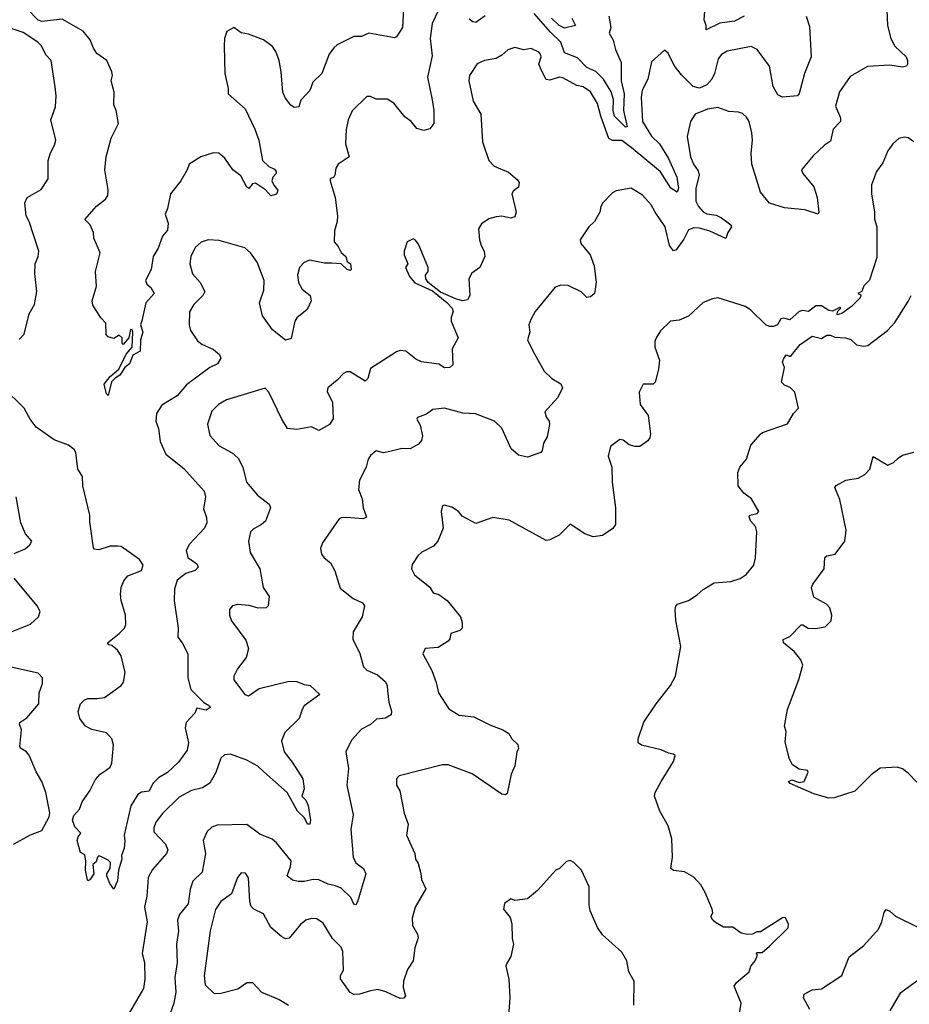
# Model space of a CAD drawing. Extents: x 2199565 to 2323334, y 894172 to 1018966.
# Tile 275 of 440: x 2246296 to 2251111, y 990720 to 996046. Entities that reach past the tile are written whole.
import ezdxf

# ---------------------------------------------------------------- set-up
doc = ezdxf.new("R2010")
doc.units = 0

msp = doc.modelspace()

# ---------------------------------------------------------------- linework, layer by layer
at = {"layer": '0CON10XD'}
for points in [[(2248375.4, 996135), (2248368.5, 996005), (2248335, 995952.9), (2248325, 995948.9), (2248185, 995972.9), (2248145, 995955.7), (2248105, 995955.6), (2248015, 995910), (2247995.5, 995894.5), (2247970.7, 995859.3), (2247931.9, 995755), (2247881.7, 995708.3), (2247866.3, 995663.7), (2247818.3, 995611.7), (2247806.2, 995575), (2247780.8, 995570.8), (2247763.6, 995583.6), (2247733.2, 995623.2), (2247719.2, 995655), (2247710.9, 995765), (2247699.6, 995825), (2247681.8, 995875), (2247665, 995901.4), (2247615, 995938.1), (2247535, 995967.5), (2247495, 995975.8), (2247455, 996003.8), (2247416.7, 995983.3), (2247404.5, 995945.5), (2247401.9, 995905), (2247405.7, 995755), (2247424.2, 995675), (2247424, 995645), (2247516.2, 995565), (2247568.8, 995455), (2247590, 995395), (2247610, 995285), (2247645, 995252.7), (2247675, 995238.2), (2247683.6, 995225), (2247683.5, 995215), (2247665.4, 995194.6), (2247660.9, 995175), (2247670.9, 995150.9), (2247693.1, 995125), (2247685, 995101.9), (2247655, 995093.1), (2247625.6, 995125.6), (2247571.7, 995161.7), (2247555, 995157.5), (2247536.7, 995133.3), (2247525, 995141.2), (2247492.4, 995202.4), (2247450, 995235), (2247406.8, 995296.8), (2247374.3, 995324.3), (2247345, 995325.7), (2247275.6, 995304.4), (2247212.5, 995265), (2247202.9, 995235), (2247168.8, 995175), (2247111.2, 995105), (2247096.2, 995025), (2247082.5, 994995), (2247098.6, 994945), (2247095, 994907.5), (2247069.2, 994875), (2247045, 994810), (2247018.8, 994765), (2247008, 994695), (2246976.2, 994635), (2246983.3, 994615), (2247005, 994596.7), (2247023.3, 994565), (2246978, 994515), (2246956.4, 994416.4)], [(2246956.4, 994416.4), (2246950, 994395), (2246962.5, 994355), (2246950, 994315), (2246947.2, 994252.8), (2246908.8, 994231.2), (2246889.5, 994185), (2246864.6, 994165.4), (2246837.3, 994122.7), (2246812.5, 994107.5), (2246793.5, 994086.5), (2246775, 994013.8), (2246765, 994022.5), (2246753.1, 994075), (2246785, 994115.4), (2246832.2, 994155), (2246872.6, 994237.4), (2246905.3, 994274.7), (2246908.6, 994355), (2246905, 994368.8), (2246895, 994370), (2246886.7, 994325), (2246855, 994290), (2246850, 994295), (2246850, 994325), (2246835, 994340), (2246805, 994322.5), (2246775, 994330), (2246763.6, 994343.6), (2246762, 994405), (2246735, 994434), (2246691.2, 994501.2), (2246688.6, 994525), (2246711.1, 994605), (2246705.3, 994685), (2246730.8, 994785), (2246697.4, 994865), (2246695.4, 994895.4), (2246677.1, 994937.1), (2246648.8, 994965), (2246711.7, 995038.3), (2246760, 995075), (2246772.5, 995095), (2246774.4, 995125.6), (2246757.5, 995235), (2246763.5, 995305), (2246790.6, 995405), (2246830, 995485), (2246818.6, 995555), (2246805.7, 995585), (2246806.7, 995655), (2246791.2, 995715), (2246798.8, 995745), (2246794.1, 995764.1), (2246767.1, 995825), (2246714.1, 995864.1), (2246695, 995891.9), (2246677.3, 995937.3), (2246638.8, 995985), (2246525, 996048.8), (2246415, 996036.2), (2246395, 996044.1), (2246336.2, 996105)], [(2250988.8, 996101.2), (2250993.1, 996015), (2251010.8, 995945), (2251033.2, 995903.2), (2251093.8, 995845), (2251102, 995825), (2251102, 995805), (2251095, 995794.2), (2251075, 995789.4), (2251005, 995800.8), (2250885, 995793.8), (2250790.5, 995739.5), (2250733.4, 995656.6), (2250711.7, 995578.3), (2250738.9, 995515), (2250739.4, 995495), (2250698.9, 995455), (2250685, 995389.2), (2250652.4, 995367.6), (2250590.2, 995309.8), (2250528, 995235), (2250535, 995213.8), (2250595, 995142.5), (2250612.5, 995085), (2250621.2, 995005), (2250617.5, 994995), (2250545, 995018), (2250435, 995028.8), (2250354.1, 995054.1), (2250305, 995113.3), (2250283.3, 995183.3), (2250258.5, 995265), (2250254.5, 995325), (2250263.1, 995395), (2250258.6, 995435), (2250244, 995495), (2250229.7, 995519.7), (2250208.3, 995538.3), (2250187, 995547), (2250135, 995550.6), (2250075, 995570.5), (2250018.5, 995561.5), (2249952, 995535), (2249926.7, 995495), (2249908.1, 995415), (2249926.9, 995305), (2249943.1, 995265), (2249968.6, 995228.6), (2249973.8, 995205), (2249956.1, 995135), (2249955.9, 995065), (2249970.3, 995035), (2249995, 995006.2), (2250015, 994996.8), (2250065, 994988.5), (2250093.8, 994975), (2250145, 994936.2), (2250148, 994925), (2250128.8, 994895), (2250118, 994862), (2250031.7, 994901.7), (2249975, 994919.3), (2249945, 994920.9), (2249915, 994908.9), (2249890.3, 994859.7), (2249849.3, 994800.7), (2249835, 994796.4), (2249812.7, 994825), (2249789.1, 994925), (2249734.6, 995004.6), (2249714.2, 995045), (2249667.6, 995097.6), (2249605, 995135.8), (2249525, 995120), (2249505, 995110), (2249452, 995055), (2249441.2, 995035), (2249436.2, 995005), (2249406.2, 994955), (2249376.7, 994925), (2249330, 994855), (2249333.3, 994835), (2249383.8, 994775), (2249406, 994715), (2249416.7, 994625), (2249407.5, 994565), (2249385, 994546.7), (2249365, 994543.8), (2249334.1, 994574.1), (2249265, 994608.8), (2249225, 994610), (2249195, 994598.8), (2249085, 994466.9), (2249061.8, 994425), (2249051.4, 994395), (2249057.1, 994355), (2249044.3, 994315), (2249072.5, 994255), (2249134.6, 994144.6), (2249175.3, 994105.3), (2249225, 994076.5), (2249233.5, 994055), (2249208, 994002), (2249138.8, 993925), (2249145, 993897.5), (2249162.5, 993875), (2249163, 993857), (2249150.5, 993789.5), (2249131.2, 993755), (2249124.1, 993715.9), (2249115.7, 993704.3), (2249045, 993680), (2248995, 993691.2), (2248955.8, 993725), (2248905, 993836), (2248866, 993875), (2248763.6, 993913.6), (2248695, 993918.2), (2248595, 993944.3), (2248531.9, 993938.1), (2248496.9, 993913.1), (2248448.8, 993895), (2248445.7, 993885), (2248462.8, 993852.8), (2248476.1, 993795), (2248470.9, 993769.1), (2248455, 993750.8), (2248410, 993725), (2248365, 993726.8), (2248299.5, 993710.5), (2248265, 993702.6), (2248225, 993713.8), (2248195, 993688.8), (2248181.2, 993668.8), (2248172, 993625), (2248135.6, 993554.4), (2248130, 993505), (2248150, 993455), (2248154, 993405), (2248173.8, 993355), (2248154.4, 993345.6), (2248065, 993352.9), (2248035, 993352), (2248025, 993346.2), (2247935, 993216.7), (2247924, 993185), (2247930, 993155), (2247943.3, 993135), (2247977.3, 993107.3), (2248002, 993065), (2248031.2, 992971.2), (2248101.4, 992915), (2248150.7, 992890.7), (2248162.2, 992875), (2248150, 992815), (2248100, 992735), (2248098.6, 992695), (2248137.6, 992617.6), (2248156.1, 992546.1), (2248175, 992528.1), (2248232.1, 992502.1), (2248275, 992463.3), (2248284.2, 992444.2), (2248285.8, 992415), (2248293.8, 992355), (2248308.2, 992305), (2248306.5, 992285), (2248275, 992268.1), (2248227.1, 992262.9), (2248195, 992234.2), (2248145, 992208), (2248091.1, 992148.9), (2248060.8, 992085), (2248075.5, 991994.5), (2248066.2, 991905), (2248100, 991745), (2248088.5, 991665), (2248101.5, 991515), (2248114.5, 991484.5), (2248156, 991455), (2248168.6, 991425), (2248125, 991273.3), (2248115, 991258), (2248105, 991260.8), (2248087.5, 991297.5), (2248035, 991347.5), (2248005, 991361.1), (2247965, 991369.1), (2247915, 991392.7), (2247885, 991394.5), (2247836.1, 991383.9), (2247803.8, 991383.8), (2247771.7, 991391.7), (2247744.4, 991414.4), (2247762.2, 991465), (2247765.6, 991495), (2247685, 991594), (2247662.4, 991612.4), (2247595, 991640.5), (2247525, 991692.5), (2247365, 991688.5), (2247335, 991677.1), (2247310, 991655), (2247288.6, 991605), (2247301.4, 991535), (2247283.1, 991435), (2247233.3, 991385), (2247217.8, 991342.2), (2247207.3, 991262.7), (2247161.1, 991205), (2247149.6, 991175), (2247154.6, 991115), (2247144.5, 991045), (2247147.3, 990945), (2247136.4, 990865), (2247140.9, 990785), (2247130, 990725), (2247108.6, 990665)], [(2248560, 996095), (2248528.2, 996025), (2248516.7, 995945), (2248529.1, 995850.9), (2248502.5, 995735), (2248527.9, 995612.1)], [(2249484, 996065), (2249496.2, 996005), (2249487, 995973), (2249507.5, 995935), (2249520, 995885), (2249551.3, 995815), (2249551.6, 995715), (2249567.7, 995645), (2249564.5, 995555), (2249583.8, 995466.2), (2249575, 995465.6), (2249565, 995474.2), (2249515.9, 995525), (2249507.6, 995555), (2249510.3, 995615), (2249496.6, 995656.6), (2249456.3, 995725), (2249415, 995765.7), (2249365, 995787.9), (2249315, 995839.6), (2249245, 995867.5), (2249224.1, 995925), (2249168.6, 995978.6), (2249080.2, 996080.2)], [(2250217.5, 996065), (2250165, 996038.1), (2250085, 996028.5), (2250010.7, 995990.7), (2250011.9, 996015), (2250000.6, 996045), (2250005.4, 996115.4)], [(2250552.3, 996065), (2250570.4, 996010.4), (2250579.5, 995845), (2250544.5, 995755), (2250515, 995646.7), (2250505, 995634.2), (2250425, 995627.8), (2250399.4, 995639.4), (2250374.6, 995685), (2250354.4, 995795), (2250288.1, 995885), (2250255, 995901.2), (2250124.6, 995875.4), (2250095, 995857.8), (2250076.5, 995835), (2250056.9, 995755), (2250041.2, 995725), (2250015, 995693.1), (2249975, 995676.7), (2249941.5, 995685), (2249877.2, 995747.2), (2249838, 995798), (2249805, 995866), (2249785, 995881.2), (2249715, 995818), (2249695.6, 995725), (2249664.6, 995665), (2249659.6, 995625), (2249666.4, 995495), (2249715, 995416.7), (2249758.9, 995375), (2249807.4, 995295), (2249851.9, 995195), (2249862, 995135), (2249855, 995113.3), (2249820.3, 995135), (2249765, 995223.1), (2249605.8, 995355), (2249555, 995393.1), (2249505, 995392.3), (2249484.4, 995404.4), (2249440.7, 995525), (2249423.6, 995593.6), (2249385, 995656.4), (2249345, 995683.4), (2249310.8, 995690.8), (2249235, 995732.1), (2249215, 995734.6), (2249165, 995718.5), (2249145, 995722.9), (2249121, 995771), (2249105.3, 995805), (2249117.8, 995845), (2249115, 995860), (2249105, 995871.4), (2249065, 995890), (2249025, 995884), (2248975, 995895.8), (2248937.3, 995882.7), (2248905, 995854), (2248875, 995837.1), (2248812.5, 995825), (2248771.7, 995808.3), (2248730, 995745), (2248726, 995715), (2248750.8, 995605), (2248792.5, 995535), (2248800, 995385), (2248834.3, 995285), (2248864.6, 995254.6), (2248941.4, 995221.4), (2248990.9, 995180.9), (2249000, 995165), (2248995, 995140), (2248969.2, 995120.8), (2248958.8, 995105), (2248982.5, 995005), (2248975, 994980), (2248955, 994972), (2248905, 994982.9), (2248875, 994980), (2248835, 994968.6), (2248795, 994942), (2248779.2, 994915), (2248784.2, 994855), (2248794, 994825), (2248809.2, 994795), (2248813.3, 994765), (2248786.7, 994705), (2248742.5, 994675), (2248727.5, 994645), (2248732.5, 994555), (2248719.3, 994530.7), (2248695, 994526.2), (2248660, 994535), (2248572.8, 994572.8), (2248506, 994625), (2248493.8, 994645), (2248492.5, 994665), (2248507.5, 994685), (2248507.5, 994705), (2248455, 994832.5), (2248435.9, 994855.9), (2248425, 994860), (2248393.3, 994845), (2248376.2, 994795), (2248376.2, 994775), (2248396.2, 994725), (2248383.8, 994705), (2248405, 994656.2), (2248435, 994623.3), (2248529.4, 994579.4), (2248607.1, 994517.1), (2248637.1, 994485), (2248641.7, 994468.3), (2248631.2, 994435), (2248632, 994415), (2248669.4, 994325), (2248637.5, 994265), (2248640.7, 994179.3), (2248624, 994165), (2248595, 994162.6), (2248565, 994182.7), (2248470, 994195), (2248439.5, 994209.5), (2248385, 994253.3), (2248355, 994256.7), (2248335, 994250), (2248195, 994160), (2248180.6, 994105), (2248165, 994090.8), (2248085, 994141.2), (2248065, 994141.2), (2248047.7, 994132.3), (2248015, 994096), (2247963.3, 994055), (2247960, 994035), (2247988.8, 993975), (2247993, 993887), (2247973, 993857), (2247915.6, 993824.4), (2247875, 993843.5), (2247795, 993830), (2247745, 993835.6), (2247714, 993885), (2247645, 994031.2), (2247625, 994053.8), (2247415, 993989.4), (2247372, 993965), (2247335, 993928), (2247312.2, 993857.8), (2247325, 993796.2), (2247375, 993741.4), (2247445, 993703.3), (2247478.1, 993675), (2247504.4, 993625), (2247523.1, 993545), (2247583.8, 993473.8), (2247646.2, 993425), (2247653.3, 993405), (2247626.4, 993333.6), (2247605.4, 993314.6), (2247559.4, 993290.6), (2247545.6, 993275), (2247533.5, 993225), (2247543.3, 993163.3), (2247595.6, 993075), (2247614.5, 992975), (2247645.7, 992925), (2247640, 992875), (2247630, 992865), (2247587, 992863), (2247538, 992878), (2247475, 992882.5), (2247447.5, 992875), (2247431.2, 992855), (2247432, 992825), (2247442.5, 992795), (2247519.7, 992689.7), (2247533.8, 992645), (2247522, 992595), (2247474, 992535), (2247454.5, 992495.5), (2247455.4, 992475), (2247465, 992460), (2247515, 992395.7), (2247535, 992388.5), (2247592.2, 992427.8), (2247755, 992468.1), (2247795, 992465.8), (2247835, 992450), (2247867.5, 992445), (2247920, 992395), (2247836.3, 992333.7), (2247824.2, 992315), (2247809.2, 992265), (2247730.8, 992189.2), (2247712.5, 992145), (2247726.5, 992085), (2247770.1, 992030.1), (2247828.8, 991938.8), (2247835.7, 991885), (2247823.8, 991845), (2247844.1, 991824.1), (2247857.5, 991795), (2247869.2, 991715), (2247866.2, 991695), (2247853.8, 991695), (2247837.9, 991727.9), (2247800, 991765), (2247743.8, 991865), (2247617.7, 991977.7)], [(2248815, 996067.3), (2248765, 996031.2), (2248748, 996035), (2248729.1, 996049.1)], [(2249284.7, 996054.7), (2249303.3, 996015), (2249245, 996001.2), (2249216.3, 996015), (2249174.2, 996055)], [(2246293.3, 994316.7), (2246320.8, 994345), (2246347.5, 994455), (2246375.6, 994505), (2246388.8, 994575), (2246377.6, 994672.4), (2246379.4, 994725), (2246395.6, 994765), (2246399.4, 994795), (2246347.3, 994955), (2246330, 994985), (2246323.2, 995055), (2246335.4, 995084.6), (2246412.6, 995127.4), (2246450.5, 995185), (2246450, 995285), (2246463, 995327), (2246485, 995366.7), (2246491.1, 995395), (2246464.4, 995505), (2246489.4, 995575), (2246492.9, 995635), (2246487.5, 995682.5), (2246466.7, 995825), (2246437.1, 995857.1), (2246413.1, 995905), (2246394.3, 995925), (2246315, 995977.9), (2246255, 995996.2)], [(2248527.9, 995612.1), (2248538.1, 995555), (2248538, 995485), (2248515, 995456.7), (2248483, 995447), (2248445, 995458.6), (2248415, 995495.7), (2248380, 995520), (2248321.4, 995595), (2248285, 995616.5), (2248225, 995616), (2248195, 995631.2), (2248175, 995630), (2248095, 995553.3), (2248074.2, 995505), (2248062.7, 995452.7), (2248060, 995375), (2248078.8, 995305), (2248018.8, 995265), (2248007.3, 995242.7), (2248002, 995205), (2247995.6, 995194.4), (2247976.7, 995185), (2247975.8, 995175), (2248003.5, 995085), (2248015.5, 994985.5), (2248013.6, 994955), (2247999.4, 994905), (2247998, 994845), (2248019.5, 994819.5), (2248035, 994786), (2248061.9, 994765), (2248068.6, 994738.6), (2248085.6, 994725), (2248090, 994695), (2248085, 994690), (2248068.8, 994695), (2248035.8, 994725.8), (2247985, 994730), (2247945, 994728.9), (2247865, 994746.1), (2247835, 994733.1), (2247810.3, 994705), (2247798.8, 994665), (2247804.4, 994624.4), (2247825, 994588.5), (2247868, 994555), (2247874.3, 994525), (2247851.1, 994478.9), (2247796.4, 994433.6), (2247784.3, 994415), (2247765, 994322.5), (2247735, 994313.3), (2247665, 994368), (2247609.2, 994445), (2247592.9, 994515), (2247616.8, 994583.2), (2247619.4, 994635), (2247581.2, 994735), (2247545.9, 994785.9), (2247515, 994812.5), (2247375, 994851.2), (2247315.4, 994854.6), (2247277.3, 994842.7), (2247245, 994813.1), (2247221.8, 994765), (2247217.5, 994725), (2247231.9, 994671.9), (2247272.5, 994625), (2247297.1, 994575), (2247287.1, 994555), (2247238.9, 994505), (2247214.4, 994465), (2247212.5, 994395), (2247220.5, 994365), (2247258.5, 994308.5), (2247281.7, 994291.7), (2247345, 994262.5), (2247378, 994235), (2247383.8, 994215), (2247366.2, 994185), (2247325, 994164.3), (2247199.2, 994070.8), (2247148.8, 994011.2), (2247065, 993960.8), (2247035.7, 993915), (2247032.2, 993875), (2247046.9, 993835), (2247055.6, 993765), (2247086.9, 993695), (2247185, 993618.2), (2247294.3, 993495), (2247301.1, 993465), (2247290.9, 993400.9), (2247307.3, 993352.7), (2247308.9, 993325), (2247295.3, 993294.7), (2247215, 993208.8), (2247197.5, 993175), (2247205, 993136.7), (2247255, 993102.5), (2247261.1, 993085), (2247245, 993065.6), (2247195, 993050), (2247148.9, 993015), (2247134.6, 992965.4), (2247131.8, 992905), (2247153.5, 992755), (2247152.2, 992705), (2247175.7, 992675), (2247205.4, 992615.4), (2247205.5, 992485.5), (2247222.2, 992422.2), (2247292.5, 992352.5), (2247323.3, 992335), (2247326, 992325), (2247305, 992310), (2247255, 992322.5), (2247243.8, 992295), (2247196.4, 992243.6), (2247190.6, 992215), (2247210, 992135), (2247201.4, 992095), (2247155, 992028.8), (2247095, 991973.1), (2247047.5, 991945), (2247016.7, 991915), (2246997, 991873), (2246955, 991866.9), (2246935, 991854.4), (2246897.4, 991792.6), (2246860.8, 991635), (2246865.6, 991604.4), (2246862, 991565), (2246846.2, 991525), (2246848, 991505), (2246831.2, 991445), (2246825, 991387.5), (2246805, 991342.5), (2246783, 991373), (2246767.5, 991415), (2246767.5, 991425), (2246786.2, 991455), (2246787.3, 991487.3), (2246775, 991500), (2246735, 991520), (2246725, 991522.5), (2246717.5, 991515), (2246709.7, 991490.3), (2246692, 991475), (2246697.5, 991425), (2246675, 991393.8), (2246665, 991387.5), (2246662, 991392), (2246652.2, 991445), (2246654.1, 991494.1), (2246647.5, 991527.5), (2246625, 991540), (2246606.7, 991605), (2246612.5, 991625), (2246627.5, 991645), (2246595, 991680), (2246582, 991715), (2246589.3, 991740.7), (2246618.8, 991775), (2246633.8, 991815), (2246675.5, 991874.5), (2246706.2, 991935), (2246731.2, 991965), (2246764.1, 991985.9), (2246785, 992003.1), (2246794.1, 992025), (2246802.8, 992122.8), (2246795.3, 992155.3), (2246765, 992188.7), (2246687, 992207), (2246651.4, 992225), (2246621.4, 992265), (2246613, 992303), (2246625.7, 992345), (2246644.6, 992365.4), (2246665.5, 992374.5), (2246715, 992373.4), (2246755, 992380), (2246845.8, 992445), (2246857, 992463), (2246866.3, 992515), (2246845.8, 992605), (2246825.5, 992635.5), (2246795, 992660), (2246777.5, 992665), (2246771.2, 992675), (2246834.6, 992725.4), (2246862.2, 992755), (2246871.2, 992775), (2246869.2, 992825), (2246844.4, 992905), (2246842.1, 992937.9), (2246845.5, 992974.5), (2246859.3, 993010.7), (2246881.7, 993038.3), (2246955, 993066), (2246963.3, 993095), (2246945, 993125.7), (2246845, 993196.2), (2246827.5, 993197.5), (2246785, 993198.8), (2246725, 993178.8), (2246701.2, 993181.2), (2246695, 993190), (2246675, 993330), (2246675.4, 993365.4), (2246636.7, 993525), (2246635.5, 993575), (2246610, 993615), (2246599.5, 993705), (2246591.1, 993721.1), (2246560, 993745), (2246482.7, 993772.7), (2246385, 993842.5), (2246352.9, 993885), (2246320, 993945), (2246208, 994055)], [(2251135.8, 995385.8), (2251105, 995407.5), (2251085, 995410), (2251055, 995403.3), (2251021.2, 995375), (2250995, 995336.7), (2250968.3, 995271.7), (2250933.3, 995225), (2250906.4, 995153.6), (2250906, 995105), (2250923.3, 995005), (2250923, 994967), (2250936, 994925), (2250935, 994760), (2250895, 994637.5), (2250865, 994606.7), (2250853.3, 994576.7), (2250832.5, 994565), (2250848.3, 994558.3), (2250845, 994542.5), (2250797.5, 994495), (2250745, 994457.5), (2250720, 994450), (2250722.5, 994467.5), (2250740, 994485), (2250735, 994490), (2250695, 994468.8), (2250675, 994473.8), (2250635, 994498.8), (2250605, 994498.8), (2250565, 994467.5), (2250535, 994472.5), (2250515, 994467.5), (2250465, 994423.3), (2250431.2, 994431.2), (2250415, 994427.5), (2250397.5, 994395), (2250375, 994386.2), (2250355, 994386.2), (2250335, 994396.2), (2250253.8, 994475), (2250225, 994494.2), (2250075, 994541.2), (2250045, 994536.2), (2249995, 994516.2), (2249915, 994442.5), (2249865, 994420.8), (2249817.5, 994415), (2249765, 994362.5), (2249740, 994325), (2249733.8, 994305), (2249733.8, 994275), (2249758, 994205), (2249753.8, 994155), (2249736.2, 994085), (2249725, 994074.2), (2249670, 994075), (2249649.3, 994030.7), (2249653.3, 993965), (2249697.5, 993905), (2249710, 993805), (2249706.4, 993783.6), (2249695, 993767.5), (2249653, 993737), (2249627, 993737), (2249595, 993746.2), (2249562.3, 993772.3), (2249545, 993776), (2249493.4, 993736.6), (2249481.4, 993685), (2249501.4, 993625), (2249502.9, 993545), (2249520, 993405), (2249520, 993315), (2249506.4, 993293.6), (2249450, 993255), (2249399.3, 993249.3), (2249354.2, 993264.2), (2249275, 993317.5), (2249215, 993258), (2249165, 993232), (2249145, 993228.8), (2248945, 993338.8), (2248856.1, 993353.9), (2248765, 993320), (2248691.3, 993361.3), (2248671.2, 993385), (2248635, 993410), (2248595, 993420), (2248583.6, 993416.4), (2248576.2, 993385), (2248588, 993295), (2248558.8, 993225), (2248535, 993198.8), (2248473.3, 993165), (2248450, 993145), (2248420.5, 993099.5), (2248416.1, 993076.1), (2248433, 993043), (2248515, 992976.7), (2248533.3, 992945), (2248565, 992935.8), (2248608.8, 992905), (2248681.2, 992815), (2248691.2, 992785), (2248690, 992755), (2248677.9, 992742.1), (2248630, 992725), (2248624.1, 992695.9), (2248615.7, 992684.3), (2248560.5, 992649.5), (2248490, 992645), (2248477.5, 992615), (2248526.7, 992525), (2248550.5, 992460.5), (2248562, 992405), (2248618.8, 992318.8), (2248674.5, 992284.5), (2248754.5, 992274.5), (2248841.1, 992231.1), (2248910, 992205), (2248942.5, 992185), (2248960, 992155), (2248992.5, 992125), (2248996.4, 992103.6), (2248987, 992083), (2248975, 992010), (2248956.2, 991965), (2248935, 991860), (2248925, 991852.5), (2248905, 991856.7), (2248745, 991966), (2248614.1, 992015.9), (2248585, 992015.8), (2248350, 991955), (2248335, 991940), (2248336, 991906), (2248353.8, 991875), (2248376.7, 991753.3), (2248398.8, 991695), (2248390, 991635), (2248433.8, 991535), (2248437.5, 991505), (2248451.7, 991481.7), (2248467.9, 991427.9), (2248470, 991395), (2248493.3, 991345), (2248436, 991245), (2248420.8, 991185), (2248421.2, 991145), (2248449.5, 991099.5), (2248451.7, 991078.3), (2248434.2, 991025), (2248426.2, 990955), (2248395, 990907.5), (2248374, 990845), (2248371.2, 990811.2), (2248383.3, 990765), (2248375, 990752.5), (2248355, 990750.8), (2248277.3, 990787.3), (2248235, 990798.8), (2248195, 990793.3), (2248135, 990773.8), (2248105, 990773.3), (2248085, 990782.5), (2248032.3, 990857.7), (2248032.9, 990875), (2248048.1, 990905), (2248045.5, 991005), (2248035, 991029.2), (2247988.2, 991075), (2247938.6, 991158.6), (2247905, 991181.4), (2247875, 991182.9), (2247844.6, 991175.4), (2247815, 991150.8), (2247755, 991077.1), (2247735, 991074.3), (2247714.4, 991084.4), (2247655, 991135.7), (2247615, 991209.2), (2247563.3, 991235), (2247548.6, 991248.6), (2247541.4, 991275), (2247534.2, 991404.2), (2247518.8, 991428.8), (2247495, 991431.2), (2247474.4, 991405.6), (2247443, 991317), (2247384, 991275), (2247355, 991233.3), (2247326.8, 991116.8), (2247293.6, 990873.6), (2247300, 990825), (2247348.6, 990778.6), (2247385, 990778.9), (2247476.8, 990803.2)], [(2250189.5, 990659.5), (2250200.4, 990725), (2250163.1, 990816.9), (2250175, 990836.9), (2250244.1, 990895.9), (2250253.8, 990925), (2250276.7, 990955), (2250290, 990985), (2250283, 990993), (2250285, 991000), (2250315, 991000), (2250355, 991033.8), (2250455, 991132.5), (2250456.7, 991155), (2250438.3, 991188.3), (2250425, 991187.5), (2250305, 991112.5), (2250285, 991112.5), (2250261.7, 991098.3), (2250235, 991097.5), (2250200, 991105), (2250155, 991136.7), (2250106.1, 991136.1), (2250062.7, 991162.7), (2250047.5, 991175), (2250037.5, 991195), (2250047.5, 991215), (2250043.6, 991233.6), (2250006.7, 991325), (2249982.5, 991365), (2249945, 991407.5), (2249895, 991436.7), (2249833.9, 991443.9), (2249820, 991455), (2249828.8, 991515), (2249826.2, 991615), (2249806, 991685), (2249760.8, 991765), (2249732, 991845), (2249736.2, 991865), (2249768, 991925), (2249835, 992032.5), (2249843.3, 992065), (2249835, 992073.3), (2249808.3, 992078.3), (2249767, 992097), (2249661.2, 992121.2), (2249643.3, 992135), (2249643.3, 992155), (2249674.1, 992245.9), (2249740, 992345), (2249818, 992445), (2249846, 992495), (2249874, 992655), (2249846.4, 992796.4), (2249843.8, 992855), (2249846.7, 992873.3), (2249856.4, 992883.6), (2249915, 992903.8), (2249963.3, 992935), (2249995, 992963.8), (2250055, 993000), (2250145, 993006.2), (2250196.1, 993023.9), (2250227.5, 993045), (2250270, 993095), (2250278.8, 993135), (2250286, 993275), (2250278.6, 993305), (2250251.9, 993335), (2250243.8, 993356.2), (2250247.5, 993365), (2250287.5, 993375), (2250296.2, 993385), (2250256, 993455), (2250216, 993485), (2250184.5, 993524.5), (2250183.1, 993596.9), (2250193.8, 993625), (2250230.3, 993669.7), (2250254, 993745), (2250305, 993803.3), (2250316.1, 993813.9), (2250450.9, 993859.1), (2250484.5, 993915.5), (2250511.2, 993945), (2250490.7, 994030.7), (2250465.8, 994055.8), (2250435, 994070), (2250418.8, 994085), (2250436.2, 994165), (2250423.9, 994193.9), (2250430.7, 994209.3), (2250445, 994232.5), (2250467.5, 994225), (2250520, 994290), (2250585, 994333.8), (2250635, 994322.5), (2250665, 994340), (2250685, 994340), (2250708.3, 994328.3), (2250766.1, 994326.1), (2250795, 994316.7), (2250825, 994287.5), (2250865, 994280), (2250886.1, 994283.9), (2250993.3, 994365), (2251032.3, 994407.7), (2251105, 994522.5), (2251121.2, 994555)], [(2251151.7, 991921.7), (2251105, 991970), (2251075, 991993.3), (2251045, 992003.3), (2250953.7, 991996.3), (2250905, 991961.4), (2250816.7, 991873.3), (2250705, 991836.9), (2250675, 991835.6), (2250595, 991858.5), (2250466, 991915), (2250456.7, 991925), (2250475, 991933.1), (2250515, 991920), (2250542, 991925), (2250563.8, 991975), (2250560, 991985), (2250515, 991992.5), (2250478.8, 992015), (2250462, 992045), (2250438.3, 992138.3), (2250443.8, 992195), (2250436.2, 992225), (2250452.5, 992315), (2250512.7, 992477.3), (2250533.8, 992555), (2250523.9, 992583.9), (2250488.3, 992628.3), (2250430, 992675), (2250427.5, 992692.5), (2250465, 992710), (2250525, 992772.5), (2250535, 992772.5), (2250563.6, 992753.6), (2250603, 992753), (2250655, 992762.5), (2250687.5, 992795), (2250692.5, 992825), (2250680, 992865), (2250662.5, 992885), (2250595, 992922.5), (2250581.4, 992975), (2250587.9, 992992.1), (2250650.8, 993075), (2250653.3, 993136.7), (2250664.5, 993145.5), (2250710, 993155), (2250762, 993225), (2250768.8, 993285), (2250735, 993450), (2250708, 993515), (2250715, 993526), (2250767.5, 993555), (2250834.2, 993565.8), (2250870, 993585), (2250898, 993615), (2250915, 993682.5), (2250995, 993636.2), (2251025, 993650), (2251050, 993675), (2251075, 993691.2), (2251135, 993706.7)], [(2246265, 993158.1), (2246325, 993184.3), (2246350, 993205), (2246361.2, 993225), (2246328, 993265), (2246301.4, 993325), (2246277.1, 993465)], [(2246254.3, 992735.7), (2246354.2, 992775.8), (2246396.7, 992815), (2246406.7, 992845), (2246391.2, 992875), (2246265.2, 993025.2)], [(2246262.5, 991585), (2246355, 991637.1), (2246415, 991660.5), (2246455, 991734), (2246459.6, 991755), (2246437, 991865), (2246415, 991924.2), (2246385, 991976.7), (2246347, 992067), (2246333.3, 992085), (2246300, 992105), (2246296.2, 992115), (2246305.8, 992205), (2246294, 992235), (2246296.1, 992243.9), (2246335, 992270), (2246400, 992345), (2246401.2, 992405), (2246418.8, 992455), (2246420, 992485), (2246395, 992511.2), (2246225, 992549.2)], [(2247617.7, 991977.7), (2247585, 992007.3), (2247525, 992040), (2247437, 992073), (2247405, 992070), (2247385, 992051.2), (2247356.7, 991973.3), (2247324.6, 991915.4), (2247285, 991890.6), (2247225, 991876.5), (2247159.2, 991840.8), (2247068.5, 991751.5), (2247032.2, 991705), (2247021.1, 991675), (2247022.4, 991652.4), (2247085, 991586), (2247097.1, 991555), (2247090.6, 991535), (2247015, 991448.9), (2246990.4, 991405), (2246984.5, 991305), (2246971.1, 991245), (2246985.4, 991165), (2246957.9, 990995), (2246970.9, 990945), (2246972.3, 990855), (2246965.4, 990805), (2246889.4, 990675)], [(2249619.2, 990715), (2249621.2, 990845), (2249592, 990895), (2249582, 990955), (2249555, 991001.2), (2249450, 991095), (2249423.8, 991135), (2249384, 991225), (2249377.7, 991257.7), (2249377.5, 991355), (2249335.8, 991445.8), (2249295, 991487.5), (2249275, 991496.7), (2249255, 991492.5), (2249217.5, 991455), (2249197.5, 991445), (2249098.8, 991335), (2249045, 991290), (2248975, 991281.2), (2248955, 991290), (2248920, 991265), (2248913.8, 991235), (2248949.7, 991189.7), (2248960, 991155), (2248961.4, 991075), (2248968.1, 991045), (2248955, 990977.5), (2248931.2, 990938.8), (2248926.2, 990925), (2248943.8, 990855), (2248948, 990755), (2248936.4, 990583.6)], [(2250571.7, 990691.7), (2250538, 990755), (2250542, 990775), (2250585, 990798), (2250635, 990802.5), (2250745.8, 990875), (2250785, 990976.2), (2250865, 991038), (2250945, 991126.7), (2250962, 991165), (2250974.2, 991215.8), (2250985, 991232.5), (2251005, 991223.3), (2251035.8, 991195.8), (2251165, 991132.5)], [(2251007.5, 990685), (2251065.8, 990784.2), (2251164.7, 990855.3), (2251216.7, 990875), (2251245, 990877.9), (2251305, 990869.2), (2251485, 990905.8), (2251575, 990894), (2251620.3, 990870.3), (2251675, 990815.6), (2251715, 990784.2), (2251755, 990766), (2251780.9, 990740.9), (2251823, 990733), (2251885, 990747.1), (2251955, 990710)], [(2247476.8, 990803.2), (2247525, 990836.9), (2247555, 990837.1), (2247605, 990786), (2247700, 990745), (2247750, 990715)]]:
    msp.add_lwpolyline(points, dxfattribs=at)

doc.saveas('drawing.dxf')
